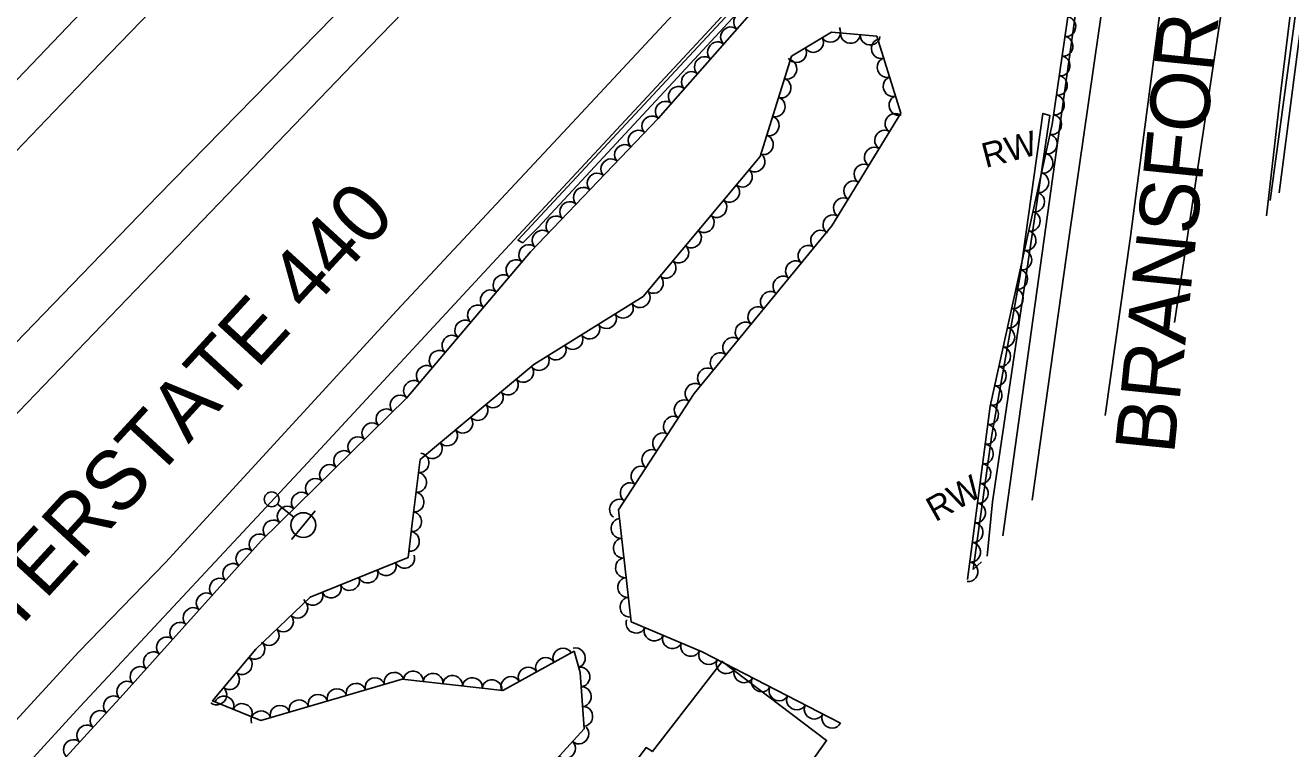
# Model space of a CAD drawing. Extents: x 1722896 to 1754269, y 648279 to 666297.
# Drawn here: x 1742170.8 to 1742426.5, y 650981.1 to 651127.2 of the extents above; entities that cross this region are included whole.
import ezdxf

# ---------------------------------------------------------------- set-up
doc = ezdxf.new("R2010")
doc.units = 0
for name, color, linetype in [('DESIGN - CENTERLINE - Proposed Text', 7, 'Continuous'), ('DESIGN - SCRATCH - User 1', 7, 'Continuous'), ('DESIGN - SHEET - Linework', 7, 'Continuous'), ('SURVEY - CENTERLINE - Preliminary Text', 7, 'Continuous'), ('SURVEY - DTM - Breaklines', 7, 'Continuous'), ('SURVEY - VEGETATION - Features with Text', 7, 'Continuous')]:
    doc.layers.add(name, color=color, linetype=linetype)

msp = doc.modelspace()

# ---------------------------------------------------------------- linework, layer by layer
at = {"layer": 'DESIGN - CENTERLINE - Proposed Text'}
msp.add_lwpolyline([(1742282.96, 650917.97), (1742266.22, 650930.73), (1742289.11, 650961.9), (1742284.43, 650965.48), (1742296.26, 650981.29), (1742297.53, 650980.47), (1742311.6, 650998.7), (1742332.71, 650982.74), (1742319.74, 650964.33), (1742319.62, 650964.18)], dxfattribs=at)
at = {"layer": 'DESIGN - SCRATCH - User 1'}
for points in [[(1742422.4, 651091.84), (1742429.65, 651145.45), (1742434.36, 651179.7), (1742441.21, 651194.17), (1742453.63, 651211.34), (1742470.93, 651223.52), (1742487.76, 651229.31), (1742532.74, 651240.33), (1742533.01, 651238.93), (1742512.59, 651234.05), (1742488.23, 651228.06), (1742472, 651222.54), (1742454.64, 651210.57), (1742445.35, 651197.73), (1742437.78, 651184.13), (1742435.43, 651177.4), (1742431.21, 651147.38), (1742424.17, 651093.35)], [(1742271.34, 651083.26), (1742270.34, 651083.83), (1742315.86, 651132.76), (1742362.3, 651182.98), (1742363.26, 651181.97), (1742340.94, 651158.1), (1742301.71, 651115.77), (1742274.37, 651086.31), (1742271.34, 651083.26)], [(1742362.38, 651017.29), (1742366.11, 651044.45), (1742371.75, 651076.33), (1742376.45, 651109.41), (1742377.85, 651109.01), (1742366.23, 651030.92), (1742365.17, 651019.93)], [(1742364, 651018.82), (1742362.38, 651017.29)]]:
    msp.add_lwpolyline(points, dxfattribs=at)
at = {"layer": 'SURVEY - CENTERLINE - Preliminary Text'}
for points in [[(1741648.78, 650588.94), (1741695.82, 650631.69), (1741742.71, 650676.66), (1741790.09, 650723.45), (1741830.1, 650764.21), (1741877.41, 650812.99), (1741920.46, 650857.49), (1741957.7, 650896.69), (1742001.16, 650941.81), (1742041.74, 650984.23), (1742077.82, 651021.35), (1742121.74, 651066.85), (1742157.73, 651104.39), (1742194.98, 651143.33), (1742233.92, 651183.85), (1742272.01, 651223.99), (1742318.47, 651271.76), (1742382.26, 651339.02)], [(1742379.77, 651320.5), (1742344.76, 651285.24), (1742301.4, 651239.35), (1742256.68, 651193.49), (1742222.85, 651157.68), (1742185.94, 651119.48), (1742139.38, 651071.04), (1742091.7, 651021.59), (1742053.2, 650981.31), (1742015.63, 650941.66), (1741978.68, 650903.45), (1741947.95, 650871.77), (1741908.71, 650831.03), (1741880.07, 650801.31), (1741839.8, 650759.02), (1741801.09, 650720.05), (1741768.42, 650687.53), (1741727.8, 650648.12), (1741689.57, 650612.01), (1741652.52, 650579.11)], [(1741662.03, 650552.37), (1741693.72, 650580.8), (1741735.66, 650618.41), (1741760.13, 650642.66), (1741791.48, 650672.81), (1741831.82, 650713.25), (1741859.8, 650742.9), (1741902.81, 650787.37), (1741925.53, 650811.19), (1741957.34, 650843.77), (1741997.58, 650885.7), (1742045.9, 650935.89), (1742073.55, 650964.85), (1742102.33, 650993.94), (1742131.19, 651024.04), (1742170.69, 651064.96), (1742197.55, 651092.77), (1742233.01, 651128.94), (1742286.67, 651184.87), (1742331.6, 651231.91), (1742374.24, 651277.22)], [(1741665.14, 650542.47), (1741732.08, 650602.65), (1741777.65, 650645.56), (1741828.16, 650696.23), (1741889.96, 650758.76), (1741942.34, 650813.23), (1741999.45, 650872.43), (1742051.27, 650926.68), (1742111.76, 650989.91), (1742157.61, 651036.91), (1742198.1, 651078.94), (1742240.45, 651122.93), (1742278.56, 651162.31), (1742324.63, 651210.09), (1742372.42, 651259.14)], [(1742400.48, 651220.8), (1742400.04, 651217.79), (1742396.1, 651182.9), (1742387.7, 651125.64), (1742381.74, 651084.54), (1742374.3, 651031.3)], [(1742389.05, 651048.38), (1742394.14, 651084.53), (1742400.05, 651129.72), (1742405.14, 651165.34), (1742411.21, 651206.97), (1742413.27, 651220.62), (1742424.51, 651219.15), (1742423.15, 651210.53), (1742412.54, 651130.16), (1742403.05, 651067.19)], [(1742394.64, 651214.48), (1742393.09, 651203.42), (1742390.36, 651182.45), (1742368.35, 651024.08)], [(1742421.6, 651088.73), (1742424.44, 651113.4), (1742429.96, 651158.36), (1742433.78, 651185.84), (1742450.27, 651211.81)], [(1741687.5, 650480.7), (1741714.4, 650506.17), (1741763.6, 650553.79), (1741804.73, 650595.68), (1741836.58, 650628.44), (1741879.26, 650672.03), (1741912.37, 650708.79), (1741952.29, 650751.99), (1741992.92, 650796.67), (1742039.96, 650847.64), (1742074.58, 650884.53), (1742114.66, 650928.08), (1742144.87, 650960.66), (1742181.59, 651000.61), (1742199.11, 651018.68), (1742245.9, 651069.63), (1742281.32, 651107.53), (1742323.08, 651152.37), (1742365.1, 651197.71)], [(1742364.32, 651186.1), (1742308.16, 651125.38), (1742265.99, 651080.07), (1742227.92, 651038.92), (1742181.9, 650989.59), (1742146.91, 650951.44), (1742105.33, 650906.72), (1742062.63, 650860.68), (1742016.37, 650810.34), (1741963.86, 650751.85), (1741923.92, 650707.74), (1741883.32, 650664.75), (1741845.57, 650625.22), (1741809.68, 650586.12), (1741769.72, 650546.04), (1741691.82, 650469.87)]]:
    msp.add_lwpolyline(points, dxfattribs=at)
at = {"layer": 'SURVEY - DTM - Breaklines'}
for p, q in [((1742221.75, 651030.5), (1742225.05, 651027.82)), ((1742226.99, 651026.24), (1742229.35, 651029.15)), ((1742226.99, 651026.24), (1742224.62, 651023.33))]:
    msp.add_line(p, q, dxfattribs=at)
for centre, radius in [((1742220.59, 651031.45), 1.5), ((1742226.99, 651026.24), 2.5)]:
    msp.add_circle(centre, radius, dxfattribs=at)
at = {"layer": 'SURVEY - VEGETATION - Features with Text'}
for points in [[(1742377.74, 651192.66), (1742389.91, 651186.79), (1742378.32, 651107.21), (1742365.79, 651050.24), (1742361.22, 651015.22)], [(1742159.45, 650958.09), (1742190.58, 650991.99), (1742218.49, 651023.03), (1742247.84, 651051.91), (1742272.89, 651081.48), (1742298.7, 651108.37), (1742322.59, 651135.62), (1742351.65, 651166.36), (1742366.54, 651179.62), (1742365.43, 651184.36)], [(1742335.51, 650986.21), (1742307.59, 651000.61), (1742293.21, 651006.71), (1742290.65, 651029.29), (1742305.95, 651052.8), (1742333.77, 651086.7), (1742347.71, 651109.48), (1742342.88, 651125.01), (1742333.74, 651125.82), (1742325.64, 651120.98), (1742319.3, 651100.7), (1742295.68, 651072.46), (1742273.55, 651058.69), (1742250.57, 651039.47), (1742248.95, 651026.53), (1742248.2, 651019.71), (1742228.34, 651011.69), (1742217.36, 651001.16), (1742208.64, 650990.72), (1742218.39, 650986.78), (1742246.98, 650995.08), (1742267.29, 650992.84), (1742281.7, 651000.74), (1742282.94, 650996.48), (1742283.76, 650985.06), (1742275.28, 650975.8)]]:
    msp.add_lwpolyline(points, dxfattribs=at)
for centre, major_axis in [((1742315.88, 651127.96), (1.32, 1.5)), ((1742313.24, 651124.95), (1.32, 1.5)), ((1742333.59, 651125.73), (-1.72, -1.03)), ((1742381.2, 651126.94), (-0.29, -1.98)), ((1742310.6, 651121.94), (1.32, 1.5)), ((1742330.15, 651123.68), (-1.72, -1.03)), ((1742337.55, 651125.48), (-1.99, 0.17)), ((1742341.53, 651125.13), (-1.99, 0.17)), ((1742343.67, 651122.49), (-0.59, 1.91)), ((1742380.62, 651122.98), (-0.29, -1.98)), ((1742326.72, 651121.62), (-1.72, -1.03)), ((1742307.97, 651118.94), (1.32, 1.5)), ((1742324.82, 651118.36), (-0.6, -1.91)), ((1742344.86, 651118.67), (-0.59, 1.91)), ((1742380.04, 651119.02), (-0.29, -1.98)), ((1742305.33, 651115.93), (1.32, 1.5)), ((1742323.63, 651114.54), (-0.6, -1.91)), ((1742346.05, 651114.85), (-0.59, 1.91)), ((1742379.47, 651115.07), (-0.29, -1.98)), ((1742302.69, 651112.92), (1.32, 1.5)), ((1742300.06, 651109.91), (1.32, 1.5)), ((1742322.44, 651110.73), (-0.6, -1.91)), ((1742347.23, 651111.03), (-0.59, 1.91)), ((1742378.89, 651111.11), (-0.29, -1.98)), ((1742297.35, 651106.96), (1.38, 1.44)), ((1742321.24, 651106.91), (-0.6, -1.91)), ((1742346.47, 651107.45), (1.04, 1.71)), ((1742378.31, 651107.15), (-0.43, -1.95)), ((1742294.58, 651104.08), (1.38, 1.44)), ((1742344.38, 651104.04), (1.04, 1.71)), ((1742320.05, 651103.09), (-0.6, -1.91)), ((1742377.45, 651103.24), (-0.43, -1.95)), ((1742291.81, 651101.19), (1.38, 1.44)), ((1742318.34, 651099.55), (-1.28, -1.53)), ((1742342.29, 651100.63), (1.04, 1.71)), ((1742376.59, 651099.34), (-0.43, -1.95)), ((1742289.04, 651098.31), (1.38, 1.44)), ((1742340.21, 651097.22), (1.04, 1.71)), ((1742286.27, 651095.42), (1.38, 1.44)), ((1742315.78, 651096.49), (-1.28, -1.53)), ((1742338.12, 651093.81), (1.04, 1.71)), ((1742375.73, 651095.43), (-0.43, -1.95)), ((1742283.5, 651092.53), (1.38, 1.44)), ((1742313.21, 651093.42), (-1.28, -1.53)), ((1742374.87, 651091.52), (-0.43, -1.95)), ((1742280.73, 651089.65), (1.38, 1.44)), ((1742310.64, 651090.35), (-1.28, -1.53)), ((1742336.03, 651090.39), (1.04, 1.71)), ((1742277.96, 651086.76), (1.38, 1.44)), ((1742308.08, 651087.28), (-1.28, -1.53)), ((1742333.94, 651086.98), (1.04, 1.71)), ((1742374.01, 651087.62), (-0.43, -1.95)), ((1742275.19, 651083.88), (1.38, 1.44)), ((1742305.51, 651084.22), (-1.28, -1.53)), ((1742331.44, 651083.86), (1.27, 1.55)), ((1742373.15, 651083.71), (-0.43, -1.95)), ((1742272.46, 651080.96), (1.29, 1.53)), ((1742302.94, 651081.15), (-1.28, -1.53)), ((1742328.9, 651080.77), (1.27, 1.55)), ((1742372.29, 651079.8), (-0.43, -1.95)), ((1742269.87, 651077.91), (1.29, 1.53)), ((1742300.37, 651078.08), (-1.28, -1.53)), ((1742326.37, 651077.68), (1.27, 1.55)), ((1742267.28, 651074.86), (1.29, 1.53)), ((1742297.81, 651075.01), (-1.28, -1.53)), ((1742323.83, 651074.59), (1.27, 1.55)), ((1742371.44, 651075.9), (-0.43, -1.95)), ((1742264.7, 651071.81), (1.29, 1.53)), ((1742295.1, 651072.11), (-1.7, -1.06)), ((1742321.29, 651071.5), (1.27, 1.55)), ((1742370.58, 651071.99), (-0.43, -1.95)), ((1742262.11, 651068.76), (1.29, 1.53)), ((1742291.7, 651069.99), (-1.7, -1.06)), ((1742318.75, 651068.4), (1.27, 1.55)), ((1742259.53, 651065.7), (1.29, 1.53)), ((1742288.31, 651067.88), (-1.7, -1.06)), ((1742369.72, 651068.08), (-0.43, -1.95)), ((1742284.91, 651065.77), (-1.7, -1.06)), ((1742316.21, 651065.31), (1.27, 1.55)), ((1742368.86, 651064.18), (-0.43, -1.95)), ((1742256.94, 651062.65), (1.29, 1.53)), ((1742278.12, 651061.54), (-1.7, -1.06)), ((1742281.52, 651063.65), (-1.7, -1.06)), ((1742313.68, 651062.22), (1.27, 1.55)), ((1742254.35, 651059.6), (1.29, 1.53)), ((1742274.72, 651059.42), (-1.7, -1.06)), ((1742311.14, 651059.13), (1.27, 1.55)), ((1742368, 651060.27), (-0.43, -1.95)), ((1742251.77, 651056.55), (1.29, 1.53)), ((1742271.54, 651057.01), (-1.53, -1.28)), ((1742308.6, 651056.04), (1.27, 1.55)), ((1742367.14, 651056.36), (-0.43, -1.95)), ((1742249.18, 651053.5), (1.29, 1.53)), ((1742268.47, 651054.45), (-1.53, -1.28)), ((1742306.06, 651052.94), (1.27, 1.55)), ((1742246.47, 651050.56), (1.43, 1.4)), ((1742265.41, 651051.88), (-1.53, -1.28)), ((1742366.28, 651052.46), (-0.43, -1.95)), ((1742243.62, 651047.76), (1.43, 1.4)), ((1742262.34, 651049.31), (-1.53, -1.28)), ((1742303.87, 651049.6), (1.09, 1.68)), ((1742365.57, 651048.52), (-0.26, -1.98)), ((1742259.27, 651046.75), (-1.53, -1.28)), ((1742301.68, 651046.25), (1.09, 1.68)), ((1742240.77, 651044.95), (1.43, 1.4)), ((1742256.2, 651044.18), (-1.53, -1.28)), ((1742299.5, 651042.9), (1.09, 1.68)), ((1742365.05, 651044.56), (-0.26, -1.98)), ((1742237.92, 651042.15), (1.43, 1.4)), ((1742253.13, 651041.61), (-1.53, -1.28)), ((1742364.53, 651040.59), (-0.26, -1.98)), ((1742235.06, 651039.34), (1.43, 1.4)), ((1742250.49, 651038.82), (-0.25, -1.98)), ((1742297.32, 651039.54), (1.09, 1.68)), ((1742232.21, 651036.54), (1.43, 1.4)), ((1742295.14, 651036.19), (1.09, 1.68)), ((1742364.02, 651036.63), (-0.26, -1.98)), ((1742229.36, 651033.73), (1.43, 1.4)), ((1742249.99, 651034.85), (-0.25, -1.98)), ((1742292.96, 651032.84), (1.09, 1.68)), ((1742363.5, 651032.66), (-0.26, -1.98)), ((1742226.51, 651030.93), (1.43, 1.4)), ((1742249.49, 651030.88), (-0.25, -1.98)), ((1742223.66, 651028.12), (1.43, 1.4)), ((1742290.78, 651029.49), (1.09, 1.68)), ((1742362.98, 651028.69), (-0.26, -1.98)), ((1742220.81, 651025.32), (1.43, 1.4)), ((1742248.99, 651026.91), (-0.25, -1.98)), ((1742291.07, 651025.55), (-0.23, 1.99)), ((1742217.99, 651022.48), (1.34, 1.49)), ((1742248.55, 651022.94), (-0.22, -1.99)), ((1742362.46, 651024.73), (-0.26, -1.98)), ((1742215.31, 651019.5), (1.34, 1.49)), ((1742291.52, 651021.57), (-0.23, 1.99)), ((1742361.95, 651020.76), (-0.26, -1.98)), ((1742247.5, 651019.43), (-1.85, -0.75)), ((1742291.97, 651017.6), (-0.23, 1.99)), ((1742212.64, 651016.53), (1.34, 1.49)), ((1742240.08, 651016.43), (-1.85, -0.75)), ((1742243.79, 651017.93), (-1.85, -0.75)), ((1742361.43, 651016.79), (-0.26, -1.98)), ((1742209.97, 651013.55), (1.34, 1.49)), ((1742232.66, 651013.43), (-1.85, -0.75)), ((1742236.37, 651014.93), (-1.85, -0.75)), ((1742292.42, 651013.63), (-0.23, 1.99)), ((1742207.29, 651010.58), (1.34, 1.49)), ((1742228.95, 651011.94), (-1.85, -0.75)), ((1742292.87, 651009.65), (-0.23, 1.99)), ((1742204.62, 651007.61), (1.34, 1.49)), ((1742225.93, 651009.38), (-1.44, -1.38)), ((1742201.94, 651004.63), (1.34, 1.49)), ((1742223.04, 651006.61), (-1.44, -1.38)), ((1742294.16, 651006.31), (-1.84, 0.78)), ((1742199.27, 651001.66), (1.34, 1.49)), ((1742220.16, 651003.84), (-1.44, -1.38)), ((1742297.85, 651004.74), (-1.84, 0.78)), ((1742301.53, 651003.18), (-1.84, 0.78)), ((1742217.28, 651001.06), (-1.28, -1.53)), ((1742279.39, 650999.48), (1.75, 0.96)), ((1742282.08, 650999.43), (0.56, -1.92)), ((1742305.21, 651001.62), (-1.84, 0.78)), ((1742196.6, 650998.68), (1.34, 1.49)), ((1742214.72, 650997.99), (-1.28, -1.53)), ((1742275.88, 650997.56), (1.75, 0.96)), ((1742308.85, 650999.96), (-1.78, 0.92)), ((1742312.4, 650998.13), (-1.78, 0.92)), ((1742193.92, 650995.71), (1.34, 1.49)), ((1742212.15, 650994.92), (-1.28, -1.53)), ((1742245.29, 650994.59), (1.92, 0.56)), ((1742249.2, 650994.84), (1.99, -0.22)), ((1742253.18, 650994.4), (1.99, -0.22)), ((1742272.38, 650995.63), (1.75, 0.96)), ((1742283.01, 650995.56), (0.14, -1.99)), ((1742315.96, 650996.3), (-1.78, 0.92)), ((1742191.25, 650992.73), (1.34, 1.49)), ((1742237.6, 650992.36), (1.92, 0.56)), ((1742241.44, 650993.48), (1.92, 0.56)), ((1742257.15, 650993.96), (1.99, -0.22)), ((1742261.13, 650993.52), (1.99, -0.22)), ((1742265.11, 650993.08), (1.99, -0.22)), ((1742268.87, 650993.71), (1.75, 0.96)), ((1742283.29, 650991.57), (0.14, -1.99)), ((1742319.51, 650994.46), (-1.78, 0.92)), ((1742323.07, 650992.63), (-1.78, 0.92)), ((1742188.55, 650989.78), (1.35, 1.47)), ((1742209.58, 650991.85), (-1.28, -1.53)), ((1742210.98, 650989.78), (1.85, -0.75)), ((1742226.08, 650989.02), (1.92, 0.56)), ((1742229.92, 650990.13), (1.92, 0.56)), ((1742233.76, 650991.25), (1.92, 0.56)), ((1742326.63, 650990.8), (-1.78, 0.92)), ((1742185.84, 650986.83), (1.35, 1.47)), ((1742214.69, 650988.28), (1.85, -0.75)), ((1742218.4, 650986.79), (1.92, 0.56)), ((1742222.24, 650987.9), (1.92, 0.56)), ((1742283.58, 650987.58), (0.14, -1.99)), ((1742330.18, 650988.96), (-1.78, 0.92)), ((1742183.14, 650983.89), (1.35, 1.47)), ((1742333.74, 650987.13), (-1.78, 0.92)), ((1742282.76, 650983.97), (-1.35, -1.47)), ((1742180.43, 650980.94), (1.35, 1.47)), ((1742280.06, 650981.02), (-1.35, -1.47))]:
    msp.add_ellipse(centre, major_axis=major_axis, ratio=0.940188, start_param=0, end_param=3.141593, dxfattribs=at)

# ---------------------------------------------------------------- texts
at = {"layer": 'DESIGN - SCRATCH - User 1'}
for rotation, p in [(14.5729, (1742364.86, 651098.38)), (29.2684, (1742354.71, 651026.79))]:
    msp.add_text('RW', height=5, rotation=rotation, dxfattribs=at).set_placement(p)
at = {"layer": 'DESIGN - SHEET - Linework'}
for s, rotation, p in [('BRANSFORD AVE.', 84.1658, (1742402.93, 651040.35)), ('INTERSTATE 440', 47.4362, (1742157.3, 650991.94))]:
    msp.add_text(s, height=12, rotation=rotation, dxfattribs=at).set_placement(p)

doc.saveas('drawing.dxf')
